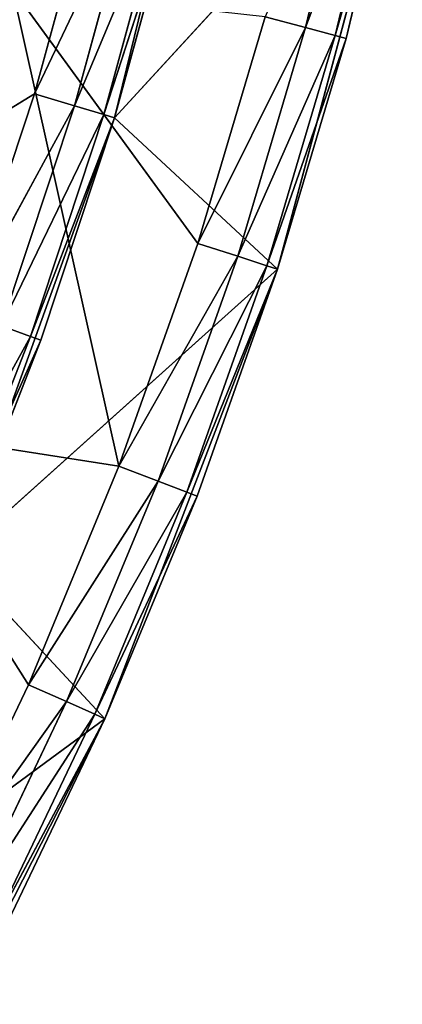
# Model space of a CAD drawing. Extents: x 0 to 110, y -110 to 0.
# Tile 1036 of 1056: x 104 to 109, y -81 to -69. Entities that reach past the tile are written whole.
import ezdxf

# ---------------------------------------------------------------- set-up
doc = ezdxf.new("R2010")
doc.units = 0
doc.header["$LTSCALE"] = 25.4
doc.layers.get('0').update_dxf_attribs({"color": 13, "linetype": 'CONTINUOUS'})

# ---------------------------------------------------------------- blocks, each defined once
blk = doc.blocks.new('REFLECTOR-LED-GU10-ES111-D')
at = {"color": 18}
for p, q in [((102.378, 51, 73.877), (105.413, 51, 74.352)), ((104.331, 51, 76.964), (102.378, 51, 73.877)), ((104.331, 51, 76.964), (102.378, 51, 73.877)), ((102.378, 51, 73.877), (105.413, 51, 74.352)), ((103.114, 51, 79.515), (104.331, 51, 76.964)), ((103.114, 51, 79.515), (104.331, 51, 76.964)), ((103.114, 51, 79.515), (104.788, 50.866, 77.167)), ((103.114, 51, 79.515), (104.788, 50.866, 77.167)), ((105.413, 51, 74.352), (104.141, 51, 68.644)), ((106.357, 51, 71.687), (104.141, 51, 68.644)), ((105.413, 51, 74.352), (104.141, 51, 68.644)), ((106.357, 51, 71.687), (104.141, 51, 68.644)), ((104.331, 51, 76.964), (105.413, 51, 74.352)), ((104.331, 51, 76.964), (105.413, 51, 74.352)), ((104.331, 51, 76.964), (105.88, 50.866, 74.531)), ((104.331, 51, 76.964), (105.88, 50.866, 74.531)), ((104.331, 51, 76.964), (104.788, 50.866, 77.167)), ((104.331, 51, 76.964), (104.788, 50.866, 77.167)), ((105.413, 51, 74.352), (106.357, 51, 71.687)), ((105.413, 51, 74.352), (106.357, 51, 71.687)), ((105.413, 51, 74.352), (106.833, 50.866, 71.841)), ((105.413, 51, 74.352), (106.833, 50.866, 71.841)), ((105.413, 51, 74.352), (105.88, 50.866, 74.531)), ((105.413, 51, 74.352), (105.88, 50.866, 74.531)), ((106.357, 51, 71.687), (107.16, 51, 68.976)), ((106.357, 51, 71.687), (107.16, 51, 68.976)), ((106.357, 51, 71.687), (107.643, 50.866, 69.106)), ((106.357, 51, 71.687), (107.643, 50.866, 69.106)), ((106.357, 51, 71.687), (106.833, 50.866, 71.841)), ((106.357, 51, 71.687), (106.833, 50.866, 71.841)), ((107.16, 51, 68.976), (107.643, 50.866, 69.106)), ((107.16, 51, 68.976), (107.643, 50.866, 69.106)), ((104.788, 50.866, 77.167), (103.56, 50.866, 79.742)), ((103.56, 50.866, 79.742), (105.123, 50.5, 77.316)), ((103.56, 50.866, 79.742), (105.123, 50.5, 77.316)), ((104.788, 50.866, 77.167), (103.56, 50.866, 79.742)), ((105.88, 50.866, 74.531), (104.788, 50.866, 77.167)), ((104.788, 50.866, 77.167), (106.222, 50.5, 74.662)), ((104.788, 50.866, 77.167), (106.222, 50.5, 74.662)), ((104.788, 50.866, 77.167), (105.123, 50.5, 77.316)), ((104.788, 50.866, 77.167), (105.123, 50.5, 77.316)), ((105.88, 50.866, 74.531), (104.788, 50.866, 77.167)), ((106.833, 50.866, 71.841), (105.88, 50.866, 74.531)), ((105.88, 50.866, 74.531), (107.181, 50.5, 71.955)), ((105.88, 50.866, 74.531), (107.181, 50.5, 71.955)), ((105.88, 50.866, 74.531), (106.222, 50.5, 74.662)), ((105.88, 50.866, 74.531), (106.222, 50.5, 74.662)), ((106.833, 50.866, 71.841), (105.88, 50.866, 74.531)), ((107.643, 50.866, 69.106), (106.833, 50.866, 71.841)), ((106.833, 50.866, 71.841), (107.997, 50.5, 69.2)), ((106.833, 50.866, 71.841), (107.997, 50.5, 69.2)), ((106.833, 50.866, 71.841), (107.181, 50.5, 71.955)), ((106.833, 50.866, 71.841), (107.181, 50.5, 71.955)), ((107.643, 50.866, 69.106), (106.833, 50.866, 71.841)), ((108.309, 50.866, 66.331), (107.643, 50.866, 69.106)), ((107.643, 50.866, 69.106), (108.667, 50.5, 66.407)), ((107.643, 50.866, 69.106), (108.667, 50.5, 66.407)), ((107.643, 50.866, 69.106), (107.997, 50.5, 69.2)), ((107.643, 50.866, 69.106), (107.997, 50.5, 69.2)), ((108.309, 50.866, 66.331), (107.643, 50.866, 69.106)), ((105.123, 50.5, 77.316), (103.886, 50.5, 79.909)), ((103.886, 50.5, 79.909), (105.245, 50, 77.371)), ((103.886, 50.5, 79.909), (105.245, 50, 77.371)), ((105.123, 50.5, 77.316), (103.886, 50.5, 79.909)), ((106.222, 50.5, 74.662), (105.123, 50.5, 77.316)), ((105.123, 50.5, 77.316), (106.347, 50, 74.71)), ((105.123, 50.5, 77.316), (106.347, 50, 74.71)), ((105.123, 50.5, 77.316), (105.245, 50, 77.371)), ((105.123, 50.5, 77.316), (105.245, 50, 77.371)), ((106.222, 50.5, 74.662), (105.123, 50.5, 77.316)), ((107.181, 50.5, 71.955), (106.222, 50.5, 74.662)), ((106.222, 50.5, 74.662), (107.308, 50, 71.996)), ((106.222, 50.5, 74.662), (107.308, 50, 71.996)), ((106.222, 50.5, 74.662), (106.347, 50, 74.71)), ((106.222, 50.5, 74.662), (106.347, 50, 74.71)), ((107.181, 50.5, 71.955), (106.222, 50.5, 74.662)), ((107.997, 50.5, 69.2), (107.181, 50.5, 71.955)), ((107.181, 50.5, 71.955), (108.126, 50, 69.235)), ((107.181, 50.5, 71.955), (108.126, 50, 69.235)), ((107.181, 50.5, 71.955), (107.308, 50, 71.996)), ((107.181, 50.5, 71.955), (107.308, 50, 71.996)), ((107.997, 50.5, 69.2), (107.181, 50.5, 71.955)), ((108.667, 50.5, 66.407), (107.997, 50.5, 69.2)), ((107.997, 50.5, 69.2), (108.798, 50, 66.435)), ((107.997, 50.5, 69.2), (108.798, 50, 66.435)), ((107.997, 50.5, 69.2), (108.126, 50, 69.235)), ((107.997, 50.5, 69.2), (108.126, 50, 69.235)), ((108.667, 50.5, 66.407), (107.997, 50.5, 69.2)), ((105.245, 50, 77.371), (104.005, 50, 79.969)), ((104.005, 50, 79.969), (105.245, 42, 77.371)), ((104.005, 50, 79.969), (105.245, 42, 77.371)), ((105.245, 50, 77.371), (104.005, 50, 79.969)), ((106.347, 50, 74.71), (105.245, 42, 77.371)), ((106.347, 50, 74.71), (105.245, 50, 77.371)), ((105.245, 50, 77.371), (105.245, 42, 77.371)), ((106.347, 50, 74.71), (105.245, 42, 77.371)), ((105.245, 50, 77.371), (105.245, 42, 77.371)), ((106.347, 50, 74.71), (105.245, 50, 77.371)), ((107.308, 50, 71.996), (106.347, 50, 74.71)), ((106.347, 50, 74.71), (107.308, 42, 71.996)), ((106.347, 50, 74.71), (107.308, 42, 71.996)), ((107.308, 50, 71.996), (106.347, 50, 74.71)), ((108.126, 50, 69.235), (107.308, 42, 71.996)), ((108.126, 50, 69.235), (107.308, 50, 71.996)), ((107.308, 50, 71.996), (107.308, 42, 71.996)), ((108.126, 50, 69.235), (107.308, 42, 71.996)), ((107.308, 50, 71.996), (107.308, 42, 71.996)), ((108.126, 50, 69.235), (107.308, 50, 71.996)), ((108.798, 50, 66.435), (108.126, 50, 69.235)), ((108.126, 50, 69.235), (108.798, 42, 66.435)), ((108.126, 50, 69.235), (108.798, 42, 66.435)), ((108.798, 50, 66.435), (108.126, 50, 69.235)), ((104.403, 49, 69.897), (102.307, 49, 71.187)), ((104.403, 49, 69.897), (102.307, 49, 71.187)), ((104.403, 49, 69.897), (103.54, 49, 72.505)), ((103.54, 49, 72.505), (104.882, 48.866, 70.041)), ((103.54, 49, 72.505), (104.882, 48.866, 70.041)), ((104.403, 49, 69.897), (103.54, 49, 72.505)), ((105.126, 49, 67.246), (104.403, 49, 69.897)), ((104.403, 49, 69.897), (104.882, 48.866, 70.041)), ((104.403, 49, 69.897), (104.882, 48.866, 70.041)), ((104.403, 49, 69.897), (105.611, 48.866, 67.365)), ((104.403, 49, 69.897), (105.611, 48.866, 67.365)), ((105.126, 49, 67.246), (104.403, 49, 69.897)), ((103, 48.866, 75.258), (104.355, 48.5, 72.799)), ((103, 48.866, 75.258), (104.355, 48.5, 72.799)), ((104.882, 48.866, 70.041), (104.01, 48.866, 72.674)), ((104.01, 48.866, 72.674), (104.355, 48.5, 72.799)), ((104.01, 48.866, 72.674), (104.355, 48.5, 72.799)), ((104.01, 48.866, 72.674), (105.232, 48.5, 70.147)), ((104.01, 48.866, 72.674), (105.232, 48.5, 70.147)), ((104.882, 48.866, 70.041), (104.01, 48.866, 72.674)), ((105.611, 48.866, 67.365), (104.882, 48.866, 70.041)), ((104.882, 48.866, 70.041), (105.232, 48.5, 70.147)), ((104.882, 48.866, 70.041), (105.232, 48.5, 70.147)), ((104.882, 48.866, 70.041), (105.967, 48.5, 67.452)), ((104.882, 48.866, 70.041), (105.967, 48.5, 67.452)), ((105.611, 48.866, 67.365), (104.882, 48.866, 70.041)), ((104.355, 48.5, 72.799), (103.338, 48.5, 75.4)), ((103.338, 48.5, 75.4), (104.481, 48, 72.844)), ((103.338, 48.5, 75.4), (104.481, 48, 72.844)), ((104.355, 48.5, 72.799), (103.338, 48.5, 75.4)), ((105.232, 48.5, 70.147), (104.355, 48.5, 72.799)), ((104.355, 48.5, 72.799), (104.481, 48, 72.844)), ((104.355, 48.5, 72.799), (104.481, 48, 72.844)), ((104.355, 48.5, 72.799), (105.36, 48, 70.185)), ((104.355, 48.5, 72.799), (105.36, 48, 70.185)), ((105.232, 48.5, 70.147), (104.355, 48.5, 72.799)), ((105.967, 48.5, 67.452), (105.232, 48.5, 70.147)), ((105.232, 48.5, 70.147), (105.36, 48, 70.185)), ((105.232, 48.5, 70.147), (105.36, 48, 70.185)), ((105.232, 48.5, 70.147), (106.097, 48, 67.483)), ((105.232, 48.5, 70.147), (106.097, 48, 67.483)), ((105.967, 48.5, 67.452), (105.232, 48.5, 70.147)), ((103.461, 48, 75.452), (104.481, 48, 72.844)), ((104.481, 48, 72.844), (103.461, 42, 75.452)), ((104.481, 48, 72.844), (103.461, 42, 75.452)), ((103.461, 48, 75.452), (104.481, 48, 72.844)), ((104.481, 48, 72.844), (105.36, 42, 70.185)), ((104.481, 48, 72.844), (105.36, 48, 70.185)), ((104.481, 48, 72.844), (105.36, 42, 70.185)), ((104.481, 48, 72.844), (105.36, 48, 70.185)), ((105.36, 48, 70.185), (105.36, 42, 70.185)), ((105.36, 48, 70.185), (105.36, 42, 70.185)), ((105.36, 48, 70.185), (106.097, 48, 67.483)), ((106.097, 48, 67.483), (105.36, 42, 70.185)), ((106.097, 48, 67.483), (105.36, 42, 70.185)), ((105.36, 48, 70.185), (106.097, 48, 67.483)), ((105.245, 42, 77.371), (101.013, 42, 80.487)), ((105.245, 42, 77.371), (101.013, 42, 80.487)), ((105.245, 42, 77.371), (102.631, 42, 82.5)), ((105.245, 42, 77.371), (102.631, 42, 82.5)), ((105.36, 42, 70.185), (103.461, 42, 75.452)), ((107.308, 42, 71.996), (103.461, 42, 75.452)), ((105.36, 42, 70.185), (103.461, 42, 75.452)), ((107.308, 42, 71.996), (103.461, 42, 75.452)), ((105.245, 42, 77.371), (103.461, 42, 75.452)), ((105.245, 42, 77.371), (103.461, 42, 75.452)), ((107.308, 42, 71.996), (105.245, 42, 77.371)), ((107.308, 42, 71.996), (105.245, 42, 77.371)), ((106.689, 42, 64.746), (105.36, 42, 70.185)), ((108.798, 42, 66.435), (105.36, 42, 70.185)), ((106.689, 42, 64.746), (105.36, 42, 70.185)), ((108.798, 42, 66.435), (105.36, 42, 70.185)), ((107.308, 42, 71.996), (105.36, 42, 70.185)), ((107.308, 42, 71.996), (105.36, 42, 70.185)), ((108.798, 42, 66.435), (107.308, 42, 71.996)), ((108.798, 42, 66.435), (107.308, 42, 71.996))]:
    blk.add_line(p, q, dxfattribs=at)
mesh = blk.add_polyface(dxfattribs=at)
corners = [(105.413, 51, 74.352), (104.141, 51, 68.644), (102.378, 51, 73.877)]
mesh.append_faces([[corners[k] for k in face] for face in [(0, 1, 2)]], dxfattribs={"color": 18})
mesh = blk.add_polyface(dxfattribs=at)
corners = [(103.114, 51, 79.515), (104.331, 51, 76.964), (102.378, 51, 73.877)]
mesh.append_faces([[corners[k] for k in face] for face in [(0, 1, 2)]], dxfattribs={"color": 18})
mesh = blk.add_polyface(dxfattribs=at)
corners = [(104.331, 51, 76.964), (105.413, 51, 74.352), (102.378, 51, 73.877)]
mesh.append_faces([[corners[k] for k in face] for face in [(0, 1, 2)]], dxfattribs={"color": 18})
mesh = blk.add_polyface(dxfattribs=at)
corners = [(103.114, 51, 79.515), (104.788, 50.866, 77.167), (104.331, 51, 76.964)]
mesh.append_faces([[corners[k] for k in face] for face in [(0, 1, 2)]], dxfattribs={"color": 18})
mesh = blk.add_polyface(dxfattribs=at)
corners = [(103.56, 50.866, 79.742), (104.788, 50.866, 77.167), (103.114, 51, 79.515)]
mesh.append_faces([[corners[k] for k in face] for face in [(0, 1, 2)]], dxfattribs={"color": 18})
mesh = blk.add_polyface(dxfattribs=at)
corners = [(105.413, 51, 74.352), (106.357, 51, 71.687), (104.141, 51, 68.644)]
mesh.append_faces([[corners[k] for k in face] for face in [(0, 1, 2)]], dxfattribs={"color": 18})
mesh = blk.add_polyface(dxfattribs=at)
corners = [(106.357, 51, 71.687), (107.16, 51, 68.976), (104.141, 51, 68.644)]
mesh.append_faces([[corners[k] for k in face] for face in [(0, 1, 2)]], dxfattribs={"color": 18})
mesh = blk.add_polyface(dxfattribs=at)
corners = [(104.331, 51, 76.964), (105.88, 50.866, 74.531), (105.413, 51, 74.352)]
mesh.append_faces([[corners[k] for k in face] for face in [(0, 1, 2)]], dxfattribs={"color": 18})
mesh = blk.add_polyface(dxfattribs=at)
corners = [(104.788, 50.866, 77.167), (105.88, 50.866, 74.531), (104.331, 51, 76.964)]
mesh.append_faces([[corners[k] for k in face] for face in [(0, 1, 2)]], dxfattribs={"color": 18})
mesh = blk.add_polyface(dxfattribs=at)
corners = [(105.413, 51, 74.352), (106.833, 50.866, 71.841), (106.357, 51, 71.687)]
mesh.append_faces([[corners[k] for k in face] for face in [(0, 1, 2)]], dxfattribs={"color": 18})
mesh = blk.add_polyface(dxfattribs=at)
corners = [(105.88, 50.866, 74.531), (106.833, 50.866, 71.841), (105.413, 51, 74.352)]
mesh.append_faces([[corners[k] for k in face] for face in [(0, 1, 2)]], dxfattribs={"color": 18})
mesh = blk.add_polyface(dxfattribs=at)
corners = [(106.357, 51, 71.687), (107.643, 50.866, 69.106), (107.16, 51, 68.976)]
mesh.append_faces([[corners[k] for k in face] for face in [(0, 1, 2)]], dxfattribs={"color": 18})
mesh = blk.add_polyface(dxfattribs=at)
corners = [(106.833, 50.866, 71.841), (107.643, 50.866, 69.106), (106.357, 51, 71.687)]
mesh.append_faces([[corners[k] for k in face] for face in [(0, 1, 2)]], dxfattribs={"color": 18})
mesh = blk.add_polyface(dxfattribs=at)
corners = [(107.643, 50.866, 69.106), (108.309, 50.866, 66.331), (107.16, 51, 68.976)]
mesh.append_faces([[corners[k] for k in face] for face in [(0, 1, 2)]], dxfattribs={"color": 18})
mesh = blk.add_polyface(dxfattribs=at)
corners = [(103.56, 50.866, 79.742), (105.123, 50.5, 77.316), (104.788, 50.866, 77.167)]
mesh.append_faces([[corners[k] for k in face] for face in [(0, 1, 2)]], dxfattribs={"color": 18})
mesh = blk.add_polyface(dxfattribs=at)
corners = [(103.886, 50.5, 79.909), (105.123, 50.5, 77.316), (103.56, 50.866, 79.742)]
mesh.append_faces([[corners[k] for k in face] for face in [(0, 1, 2)]], dxfattribs={"color": 18})
mesh = blk.add_polyface(dxfattribs=at)
corners = [(104.788, 50.866, 77.167), (106.222, 50.5, 74.662), (105.88, 50.866, 74.531)]
mesh.append_faces([[corners[k] for k in face] for face in [(0, 1, 2)]], dxfattribs={"color": 18})
mesh = blk.add_polyface(dxfattribs=at)
corners = [(105.123, 50.5, 77.316), (106.222, 50.5, 74.662), (104.788, 50.866, 77.167)]
mesh.append_faces([[corners[k] for k in face] for face in [(0, 1, 2)]], dxfattribs={"color": 18})
mesh = blk.add_polyface(dxfattribs=at)
corners = [(105.88, 50.866, 74.531), (107.181, 50.5, 71.955), (106.833, 50.866, 71.841)]
mesh.append_faces([[corners[k] for k in face] for face in [(0, 1, 2)]], dxfattribs={"color": 18})
mesh = blk.add_polyface(dxfattribs=at)
corners = [(106.222, 50.5, 74.662), (107.181, 50.5, 71.955), (105.88, 50.866, 74.531)]
mesh.append_faces([[corners[k] for k in face] for face in [(0, 1, 2)]], dxfattribs={"color": 18})
mesh = blk.add_polyface(dxfattribs=at)
corners = [(106.833, 50.866, 71.841), (107.997, 50.5, 69.2), (107.643, 50.866, 69.106)]
mesh.append_faces([[corners[k] for k in face] for face in [(0, 1, 2)]], dxfattribs={"color": 18})
mesh = blk.add_polyface(dxfattribs=at)
corners = [(107.181, 50.5, 71.955), (107.997, 50.5, 69.2), (106.833, 50.866, 71.841)]
mesh.append_faces([[corners[k] for k in face] for face in [(0, 1, 2)]], dxfattribs={"color": 18})
mesh = blk.add_polyface(dxfattribs=at)
corners = [(107.643, 50.866, 69.106), (108.667, 50.5, 66.407), (108.309, 50.866, 66.331)]
mesh.append_faces([[corners[k] for k in face] for face in [(0, 1, 2)]], dxfattribs={"color": 18})
mesh = blk.add_polyface(dxfattribs=at)
corners = [(107.997, 50.5, 69.2), (108.667, 50.5, 66.407), (107.643, 50.866, 69.106)]
mesh.append_faces([[corners[k] for k in face] for face in [(0, 1, 2)]], dxfattribs={"color": 18})
mesh = blk.add_polyface(dxfattribs=at)
corners = [(103.886, 50.5, 79.909), (105.245, 50, 77.371), (105.123, 50.5, 77.316)]
mesh.append_faces([[corners[k] for k in face] for face in [(0, 1, 2)]], dxfattribs={"color": 18})
mesh = blk.add_polyface(dxfattribs=at)
corners = [(103.886, 50.5, 79.909), (104.005, 50, 79.969), (105.245, 50, 77.371)]
mesh.append_faces([[corners[k] for k in face] for face in [(0, 1, 2)]], dxfattribs={"color": 18})
mesh = blk.add_polyface(dxfattribs=at)
corners = [(105.123, 50.5, 77.316), (106.347, 50, 74.71), (106.222, 50.5, 74.662)]
mesh.append_faces([[corners[k] for k in face] for face in [(0, 1, 2)]], dxfattribs={"color": 18})
mesh = blk.add_polyface(dxfattribs=at)
corners = [(105.123, 50.5, 77.316), (105.245, 50, 77.371), (106.347, 50, 74.71)]
mesh.append_faces([[corners[k] for k in face] for face in [(0, 1, 2)]], dxfattribs={"color": 18})
mesh = blk.add_polyface(dxfattribs=at)
corners = [(106.222, 50.5, 74.662), (107.308, 50, 71.996), (107.181, 50.5, 71.955)]
mesh.append_faces([[corners[k] for k in face] for face in [(0, 1, 2)]], dxfattribs={"color": 18})
mesh = blk.add_polyface(dxfattribs=at)
corners = [(106.222, 50.5, 74.662), (106.347, 50, 74.71), (107.308, 50, 71.996)]
mesh.append_faces([[corners[k] for k in face] for face in [(0, 1, 2)]], dxfattribs={"color": 18})
mesh = blk.add_polyface(dxfattribs=at)
corners = [(107.181, 50.5, 71.955), (108.126, 50, 69.235), (107.997, 50.5, 69.2)]
mesh.append_faces([[corners[k] for k in face] for face in [(0, 1, 2)]], dxfattribs={"color": 18})
mesh = blk.add_polyface(dxfattribs=at)
corners = [(107.181, 50.5, 71.955), (107.308, 50, 71.996), (108.126, 50, 69.235)]
mesh.append_faces([[corners[k] for k in face] for face in [(0, 1, 2)]], dxfattribs={"color": 18})
mesh = blk.add_polyface(dxfattribs=at)
corners = [(107.997, 50.5, 69.2), (108.798, 50, 66.435), (108.667, 50.5, 66.407)]
mesh.append_faces([[corners[k] for k in face] for face in [(0, 1, 2)]], dxfattribs={"color": 18})
mesh = blk.add_polyface(dxfattribs=at)
corners = [(107.997, 50.5, 69.2), (108.126, 50, 69.235), (108.798, 50, 66.435)]
mesh.append_faces([[corners[k] for k in face] for face in [(0, 1, 2)]], dxfattribs={"color": 18})
mesh = blk.add_polyface(dxfattribs=at)
corners = [(104.005, 50, 79.969), (102.631, 42, 82.5), (105.245, 42, 77.371)]
mesh.append_faces([[corners[k] for k in face] for face in [(0, 1, 2)]], dxfattribs={"color": 18})
mesh = blk.add_polyface(dxfattribs=at)
corners = [(104.005, 50, 79.969), (105.245, 42, 77.371), (105.245, 50, 77.371)]
mesh.append_faces([[corners[k] for k in face] for face in [(0, 1, 2)]], dxfattribs={"color": 18})
mesh = blk.add_polyface(dxfattribs=at)
corners = [(106.347, 50, 74.71), (105.245, 42, 77.371), (107.308, 42, 71.996)]
mesh.append_faces([[corners[k] for k in face] for face in [(0, 1, 2)]], dxfattribs={"color": 18})
mesh = blk.add_polyface(dxfattribs=at)
corners = [(105.245, 50, 77.371), (105.245, 42, 77.371), (106.347, 50, 74.71)]
mesh.append_faces([[corners[k] for k in face] for face in [(0, 1, 2)]], dxfattribs={"color": 18})
mesh = blk.add_polyface(dxfattribs=at)
corners = [(106.347, 50, 74.71), (107.308, 42, 71.996), (107.308, 50, 71.996)]
mesh.append_faces([[corners[k] for k in face] for face in [(0, 1, 2)]], dxfattribs={"color": 18})
mesh = blk.add_polyface(dxfattribs=at)
corners = [(108.126, 50, 69.235), (107.308, 42, 71.996), (108.798, 42, 66.435)]
mesh.append_faces([[corners[k] for k in face] for face in [(0, 1, 2)]], dxfattribs={"color": 18})
mesh = blk.add_polyface(dxfattribs=at)
corners = [(107.308, 50, 71.996), (107.308, 42, 71.996), (108.126, 50, 69.235)]
mesh.append_faces([[corners[k] for k in face] for face in [(0, 1, 2)]], dxfattribs={"color": 18})
mesh = blk.add_polyface(dxfattribs=at)
corners = [(108.126, 50, 69.235), (108.798, 42, 66.435), (108.798, 50, 66.435)]
mesh.append_faces([[corners[k] for k in face] for face in [(0, 1, 2)]], dxfattribs={"color": 18})
mesh = blk.add_polyface(dxfattribs=at)
corners = [(102.307, 49, 71.187), (103.419, 49, 67.472), (105.126, 49, 67.246)]
mesh.append_faces([[corners[k] for k in face] for face in [(0, 1, 2)]], dxfattribs={"color": 18})
mesh = blk.add_polyface(dxfattribs=at)
corners = [(102.307, 49, 71.187), (105.126, 49, 67.246), (104.403, 49, 69.897)]
mesh.append_faces([[corners[k] for k in face] for face in [(0, 1, 2)]], dxfattribs={"color": 18})
mesh = blk.add_polyface(dxfattribs=at)
corners = [(103.54, 49, 72.505), (102.307, 49, 71.187), (104.403, 49, 69.897)]
mesh.append_faces([[corners[k] for k in face] for face in [(0, 1, 2)]], dxfattribs={"color": 18})
mesh = blk.add_polyface(dxfattribs=at)
corners = [(104.01, 48.866, 72.674), (103.54, 49, 72.505), (104.882, 48.866, 70.041)]
mesh.append_faces([[corners[k] for k in face] for face in [(0, 1, 2)]], dxfattribs={"color": 18})
mesh = blk.add_polyface(dxfattribs=at)
corners = [(103.54, 49, 72.505), (104.403, 49, 69.897), (104.882, 48.866, 70.041)]
mesh.append_faces([[corners[k] for k in face] for face in [(0, 1, 2)]], dxfattribs={"color": 18})
mesh = blk.add_polyface(dxfattribs=at)
corners = [(104.882, 48.866, 70.041), (104.403, 49, 69.897), (105.611, 48.866, 67.365)]
mesh.append_faces([[corners[k] for k in face] for face in [(0, 1, 2)]], dxfattribs={"color": 18})
mesh = blk.add_polyface(dxfattribs=at)
corners = [(104.403, 49, 69.897), (105.126, 49, 67.246), (105.611, 48.866, 67.365)]
mesh.append_faces([[corners[k] for k in face] for face in [(0, 1, 2)]], dxfattribs={"color": 18})
mesh = blk.add_polyface(dxfattribs=at)
corners = [(103.338, 48.5, 75.4), (103, 48.866, 75.258), (104.355, 48.5, 72.799)]
mesh.append_faces([[corners[k] for k in face] for face in [(0, 1, 2)]], dxfattribs={"color": 18})
mesh = blk.add_polyface(dxfattribs=at)
corners = [(103, 48.866, 75.258), (104.01, 48.866, 72.674), (104.355, 48.5, 72.799)]
mesh.append_faces([[corners[k] for k in face] for face in [(0, 1, 2)]], dxfattribs={"color": 18})
mesh = blk.add_polyface(dxfattribs=at)
corners = [(104.355, 48.5, 72.799), (104.01, 48.866, 72.674), (105.232, 48.5, 70.147)]
mesh.append_faces([[corners[k] for k in face] for face in [(0, 1, 2)]], dxfattribs={"color": 18})
mesh = blk.add_polyface(dxfattribs=at)
corners = [(104.01, 48.866, 72.674), (104.882, 48.866, 70.041), (105.232, 48.5, 70.147)]
mesh.append_faces([[corners[k] for k in face] for face in [(0, 1, 2)]], dxfattribs={"color": 18})
mesh = blk.add_polyface(dxfattribs=at)
corners = [(105.232, 48.5, 70.147), (104.882, 48.866, 70.041), (105.967, 48.5, 67.452)]
mesh.append_faces([[corners[k] for k in face] for face in [(0, 1, 2)]], dxfattribs={"color": 18})
mesh = blk.add_polyface(dxfattribs=at)
corners = [(104.882, 48.866, 70.041), (105.611, 48.866, 67.365), (105.967, 48.5, 67.452)]
mesh.append_faces([[corners[k] for k in face] for face in [(0, 1, 2)]], dxfattribs={"color": 18})
mesh = blk.add_polyface(dxfattribs=at)
corners = [(103.338, 48.5, 75.4), (104.481, 48, 72.844), (103.461, 48, 75.452)]
mesh.append_faces([[corners[k] for k in face] for face in [(0, 1, 2)]], dxfattribs={"color": 18})
mesh = blk.add_polyface(dxfattribs=at)
corners = [(104.355, 48.5, 72.799), (104.481, 48, 72.844), (103.338, 48.5, 75.4)]
mesh.append_faces([[corners[k] for k in face] for face in [(0, 1, 2)]], dxfattribs={"color": 18})
mesh = blk.add_polyface(dxfattribs=at)
corners = [(104.355, 48.5, 72.799), (105.36, 48, 70.185), (104.481, 48, 72.844)]
mesh.append_faces([[corners[k] for k in face] for face in [(0, 1, 2)]], dxfattribs={"color": 18})
mesh = blk.add_polyface(dxfattribs=at)
corners = [(105.232, 48.5, 70.147), (105.36, 48, 70.185), (104.355, 48.5, 72.799)]
mesh.append_faces([[corners[k] for k in face] for face in [(0, 1, 2)]], dxfattribs={"color": 18})
mesh = blk.add_polyface(dxfattribs=at)
corners = [(105.232, 48.5, 70.147), (106.097, 48, 67.483), (105.36, 48, 70.185)]
mesh.append_faces([[corners[k] for k in face] for face in [(0, 1, 2)]], dxfattribs={"color": 18})
mesh = blk.add_polyface(dxfattribs=at)
corners = [(105.967, 48.5, 67.452), (106.097, 48, 67.483), (105.232, 48.5, 70.147)]
mesh.append_faces([[corners[k] for k in face] for face in [(0, 1, 2)]], dxfattribs={"color": 18})
mesh = blk.add_polyface(dxfattribs=at)
corners = [(104.481, 48, 72.844), (103.461, 42, 75.452), (103.461, 48, 75.452)]
mesh.append_faces([[corners[k] for k in face] for face in [(0, 1, 2)]], dxfattribs={"color": 18})
mesh = blk.add_polyface(dxfattribs=at)
corners = [(104.481, 48, 72.844), (105.36, 42, 70.185), (103.461, 42, 75.452)]
mesh.append_faces([[corners[k] for k in face] for face in [(0, 1, 2)]], dxfattribs={"color": 18})
mesh = blk.add_polyface(dxfattribs=at)
corners = [(105.36, 48, 70.185), (105.36, 42, 70.185), (104.481, 48, 72.844)]
mesh.append_faces([[corners[k] for k in face] for face in [(0, 1, 2)]], dxfattribs={"color": 18})
mesh = blk.add_polyface(dxfattribs=at)
corners = [(106.097, 48, 67.483), (105.36, 42, 70.185), (105.36, 48, 70.185)]
mesh.append_faces([[corners[k] for k in face] for face in [(0, 1, 2)]], dxfattribs={"color": 18})
mesh = blk.add_polyface(dxfattribs=at)
corners = [(106.097, 48, 67.483), (106.689, 42, 64.746), (105.36, 42, 70.185)]
mesh.append_faces([[corners[k] for k in face] for face in [(0, 1, 2)]], dxfattribs={"color": 18})
mesh = blk.add_polyface(dxfattribs=at)
corners = [(101.013, 42, 80.487), (103.461, 42, 75.452), (105.245, 42, 77.371)]
mesh.append_faces([[corners[k] for k in face] for face in [(0, 1, 2)]], dxfattribs={"color": 18})
mesh = blk.add_polyface(dxfattribs=at)
corners = [(102.631, 42, 82.5), (101.013, 42, 80.487), (105.245, 42, 77.371)]
mesh.append_faces([[corners[k] for k in face] for face in [(0, 1, 2)]], dxfattribs={"color": 18})
mesh = blk.add_polyface(dxfattribs=at)
corners = [(103.461, 42, 75.452), (105.36, 42, 70.185), (107.308, 42, 71.996)]
mesh.append_faces([[corners[k] for k in face] for face in [(0, 1, 2)]], dxfattribs={"color": 18})
mesh = blk.add_polyface(dxfattribs=at)
corners = [(105.245, 42, 77.371), (103.461, 42, 75.452), (107.308, 42, 71.996)]
mesh.append_faces([[corners[k] for k in face] for face in [(0, 1, 2)]], dxfattribs={"color": 18})
mesh = blk.add_polyface(dxfattribs=at)
corners = [(105.36, 42, 70.185), (106.689, 42, 64.746), (108.798, 42, 66.435)]
mesh.append_faces([[corners[k] for k in face] for face in [(0, 1, 2)]], dxfattribs={"color": 18})
mesh = blk.add_polyface(dxfattribs=at)
corners = [(107.308, 42, 71.996), (105.36, 42, 70.185), (108.798, 42, 66.435)]
mesh.append_faces([[corners[k] for k in face] for face in [(0, 1, 2)]], dxfattribs={"color": 18})

msp = doc.modelspace()

# ---------------------------------------------------------------- block references
at = {"color": 0, "extrusion": (0, -1, -3.82857e-16)}
msp.add_blockref('REFLECTOR-LED-GU10-ES111-D', (0, 0), dxfattribs=at)

doc.saveas('drawing.dxf')
